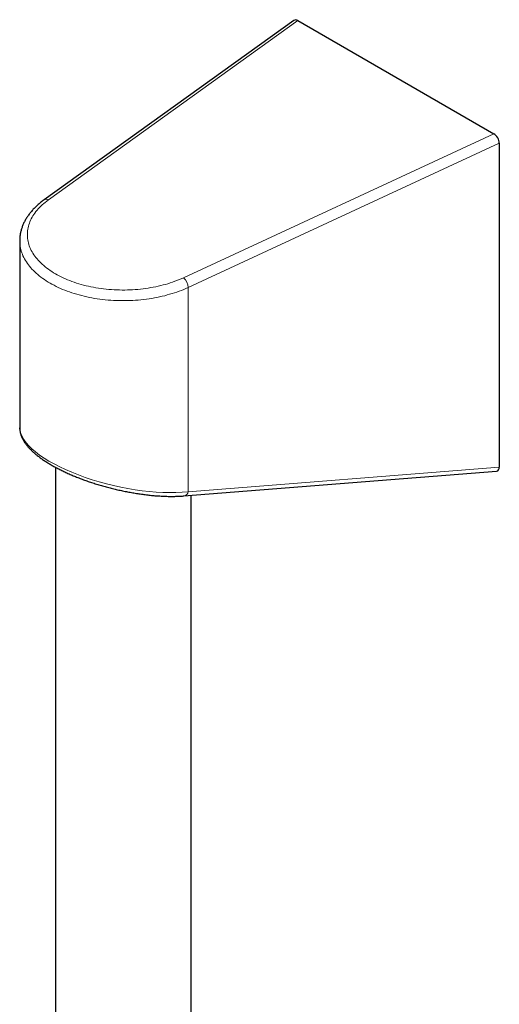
# Model space of a CAD drawing. Header units: millimetres. Extents: x 8 to 976, y 12 to 967.
# Tile 337 of 351: x 854 to 917, y 527 to 656. Entities that reach past the tile are written whole.
import ezdxf

# ---------------------------------------------------------------- set-up
doc = ezdxf.new("R2010")
doc.units = ezdxf.units.MM

msp = doc.modelspace()

# ---------------------------------------------------------------- linework, layer by layer
at = {"color": 7, "linetype": 'Continuous', "lineweight": 30}
for p, q in [((890.19, 655.88), (857.46, 632.35)), ((890.73, 655.85), (916.41, 641.02)), ((917.12, 639.79), (917.12, 597.35)), ((854.27, 627), (854.27, 602.49)), ((854.27, 627), (854.27, 627)), ((858.94, 597.33), (858.94, 363.07)), ((875.8, 593.57), (916.76, 596.82)), ((876.74, 363.19), (876.74, 593.64))]:
    msp.add_line(p, q, dxfattribs=at)
at = {"color": 252, "linetype": 'Continuous', "lineweight": 0}
for p, q in [((890.73, 655.85), (858.04, 632.36)), ((875.72, 622.15), (916.41, 641.02)), ((917.12, 639.79), (876.35, 620.88)), ((876.35, 620.88), (876.35, 594.11)), ((876.35, 594.11), (917.12, 597.35))]:
    msp.add_line(p, q, dxfattribs=at)
at = {"color": 252, "linetype": 'Continuous', "lineweight": 0, "flags": 128}
for points in [[(858.04, 632.36), (857.83, 632.2), (857.62, 632.04), (857.42, 631.88), (857.23, 631.71), (857.05, 631.54), (856.88, 631.36), (856.71, 631.19), (856.55, 631.01), (856.4, 630.83), (856.26, 630.64), (856.13, 630.46), (856.01, 630.27), (855.9, 630.08), (855.79, 629.89), (855.7, 629.7), (855.61, 629.5), (855.54, 629.31), (855.47, 629.11), (855.41, 628.92), (855.37, 628.72), (855.33, 628.52), (855.3, 628.32), (855.28, 628.12), (855.27, 627.92), (855.27, 627.72), (855.28, 627.52), (855.3, 627.32), (855.33, 627.12), (855.36, 626.92), (855.41, 626.72), (855.47, 626.52), (855.53, 626.33), (855.61, 626.13), (855.69, 625.94), (855.79, 625.74), (855.89, 625.55), (856, 625.36), (856.13, 625.18), (856.26, 624.99), (856.4, 624.81), (856.54, 624.63), (856.7, 624.45), (856.87, 624.27), (857.04, 624.1), (857.22, 623.93), (857.41, 623.76), (857.61, 623.59), (857.81, 623.43), (858.03, 623.27), (858.25, 623.12), (858.47, 622.97), (858.71, 622.82), (858.95, 622.68), (859.2, 622.54), (859.46, 622.4), (859.72, 622.27), (859.98, 622.14), (860.26, 622.02), (860.54, 621.9), (860.82, 621.79), (861.11, 621.68), (861.41, 621.57), (861.71, 621.47), (862.02, 621.38), (862.32, 621.29), (862.64, 621.2), (862.96, 621.12), (863.28, 621.05), (863.6, 620.98), (863.93, 620.91), (864.26, 620.85), (864.6, 620.8), (864.93, 620.75), (865.27, 620.71), (865.61, 620.67), (865.95, 620.63), (866.3, 620.61), (866.64, 620.58), (866.99, 620.57), (867.33, 620.56), (867.68, 620.55), (868.03, 620.55), (868.38, 620.56), (868.72, 620.57), (869.07, 620.59), (869.41, 620.61), (869.76, 620.64), (870.1, 620.67), (870.44, 620.71), (870.78, 620.75), (871.11, 620.8), (871.45, 620.86), (871.78, 620.92), (872.11, 620.98), (872.43, 621.05), (872.75, 621.13), (873.07, 621.21), (873.38, 621.29), (873.69, 621.38), (874, 621.48), (874.3, 621.58), (874.59, 621.69), (874.88, 621.8), (875.17, 621.91), (875.45, 622.03), (875.72, 622.15)], [(876.35, 620.88), (876.06, 620.76), (875.77, 620.63), (875.48, 620.51), (875.18, 620.4), (874.87, 620.29), (874.56, 620.18), (874.24, 620.08), (873.92, 619.99), (873.6, 619.9), (873.27, 619.81), (872.93, 619.73), (872.6, 619.65), (872.26, 619.58), (871.92, 619.52), (871.57, 619.46), (871.22, 619.4), (870.87, 619.35), (870.52, 619.31), (870.16, 619.27), (869.81, 619.24), (869.45, 619.21), (869.09, 619.19), (868.73, 619.17), (868.37, 619.16), (868.01, 619.16), (867.65, 619.16), (867.29, 619.16), (866.93, 619.18), (866.57, 619.19), (866.21, 619.21), (865.85, 619.24), (865.49, 619.28), (865.14, 619.31), (864.79, 619.36), (864.44, 619.41), (864.09, 619.46), (863.74, 619.52), (863.4, 619.59), (863.06, 619.66), (862.73, 619.74), (862.39, 619.82), (862.06, 619.9), (861.74, 619.99), (861.42, 620.09), (861.1, 620.19), (860.79, 620.3), (860.49, 620.41), (860.19, 620.52), (859.89, 620.64), (859.6, 620.77), (859.32, 620.9), (859.04, 621.03), (858.77, 621.17), (858.5, 621.31), (858.24, 621.45), (857.99, 621.6), (857.75, 621.76), (857.51, 621.91), (857.28, 622.07), (857.06, 622.24), (856.84, 622.4), (856.63, 622.57), (856.43, 622.75), (856.24, 622.92), (856.06, 623.1), (855.88, 623.29), (855.72, 623.47), (855.56, 623.66), (855.41, 623.85), (855.27, 624.04), (855.14, 624.23), (855.02, 624.43), (854.9, 624.63), (854.8, 624.83), (854.7, 625.03), (854.62, 625.23), (854.54, 625.43), (854.47, 625.64), (854.42, 625.84), (854.37, 626.05), (854.33, 626.26), (854.3, 626.47), (854.28, 626.67), (854.27, 626.88), (854.27, 627)]]:
    msp.add_lwpolyline(points, dxfattribs=at)
at = {"color": 252, "linetype": 'Continuous', "lineweight": 0}
for centre, radius, start, end in [((857.75, 631.87), 0.571, 59.7261, 121.1503), ((874.64, 620.83), 1.71, 1.8475, 50.7726), ((875.69, 594.23), 0.671, 279.8143, 350.1606)]:
    msp.add_arc(centre, radius, start, end, dxfattribs=at)
at = {"color": 7, "linetype": 'Continuous', "lineweight": 30}
for centre, major_axis, ratio, start_param, end_param in [((890.73, 655.03), (-0.506, 0.866), 0.577362, 5.491955, 6.337827), ((916.41, 640.2), (-0.506, 0.866), 0.577362, 3.921158, 5.491955), ((916.41, 597.8), (-0.485, 0.938), 0.554362, 2.912747, 3.961965)]:
    msp.add_ellipse(centre, major_axis=major_axis, ratio=ratio, start_param=start_param, end_param=end_param, dxfattribs=at)
at = {"color": 252, "linetype": 'Continuous', "lineweight": 0}
msp.add_ellipse((867.84, 599.81), major_axis=(13.53, -3.1), ratio=0.363453, start_param=3.224641, end_param=5.47219, dxfattribs=at)
at = {"color": 7, "linetype": 'Continuous', "lineweight": 30}
for points, knots in [([(857.46, 632.35), (857.42, 632.33), (857.3, 632.24), (857.12, 632.1), (856.91, 631.94), (856.71, 631.77), (856.51, 631.59), (856.33, 631.41), (856.14, 631.23), (855.97, 631.05), (855.81, 630.86), (855.65, 630.67), (855.5, 630.48), (855.36, 630.28), (855.23, 630.09), (855.1, 629.89), (854.99, 629.69), (854.88, 629.49), (854.78, 629.28), (854.69, 629.08), (854.61, 628.87), (854.54, 628.66), (854.47, 628.45), (854.42, 628.24), (854.37, 628.04), (854.33, 627.83), (854.3, 627.61), (854.28, 627.4), (854.27, 627.2), (854.27, 627.06), (854.27, 627)], [0, 0, 0, 0, 0.020014, 0.057575, 0.095126, 0.132647, 0.170131, 0.207567, 0.244944, 0.282253, 0.319481, 0.356616, 0.393647, 0.430564, 0.467354, 0.504011, 0.540525, 0.576891, 0.613104, 0.649164, 0.685071, 0.72083, 0.756446, 0.791928, 0.827287, 0.862537, 0.897692, 0.932771, 0.96779, 1, 1, 1, 1]), ([(854.27, 602.49), (854.27, 602.46), (854.27, 602.37), (854.28, 602.23), (854.3, 602.08), (854.33, 601.93), (854.36, 601.77), (854.41, 601.62), (854.46, 601.46), (854.52, 601.3), (854.59, 601.14), (854.67, 600.99), (854.76, 600.83), (854.86, 600.66), (854.97, 600.5), (855.08, 600.34), (855.21, 600.18), (855.34, 600.02), (855.48, 599.86), (855.63, 599.71), (855.79, 599.55), (855.95, 599.4), (856.12, 599.24), (856.3, 599.09), (856.48, 598.94), (856.67, 598.79), (856.86, 598.64), (857.06, 598.49), (857.27, 598.35), (857.48, 598.2), (857.7, 598.06), (857.93, 597.92), (858.16, 597.78), (858.39, 597.64), (858.63, 597.5), (858.88, 597.36), (859.13, 597.23), (859.38, 597.1), (859.64, 596.97), (859.91, 596.84), (860.18, 596.71), (860.45, 596.58), (860.73, 596.46), (861.01, 596.33), (861.29, 596.21), (861.58, 596.09), (861.88, 595.98), (862.17, 595.86), (862.47, 595.75), (862.77, 595.64), (863.08, 595.53), (863.39, 595.42), (863.7, 595.32), (864.01, 595.22), (864.33, 595.12), (864.65, 595.02), (864.97, 594.92), (865.29, 594.83), (865.62, 594.74), (865.94, 594.66), (866.27, 594.57), (866.6, 594.49), (866.93, 594.41), (867.26, 594.34), (867.59, 594.27), (867.92, 594.2), (868.25, 594.13), (868.58, 594.07), (868.91, 594.01), (869.24, 593.95), (869.57, 593.9), (869.9, 593.85), (870.23, 593.8), (870.55, 593.76), (870.88, 593.71), (871.2, 593.68), (871.52, 593.64), (871.84, 593.61), (872.16, 593.59), (872.47, 593.57), (872.79, 593.55), (873.1, 593.53), (873.4, 593.52), (873.71, 593.51), (874.01, 593.51), (874.31, 593.51), (874.6, 593.51), (874.89, 593.52), (875.17, 593.53), (875.45, 593.54), (875.66, 593.56), (875.77, 593.57), (875.8, 593.57)], [0, 0, 0, 0, 0.0070786, 0.0167845, 0.0265956, 0.0365339, 0.0466181, 0.0568641, 0.067283, 0.0778812, 0.0886581, 0.0996066, 0.1107128, 0.1219567, 0.1333139, 0.1447576, 0.1562611, 0.167799, 0.179349, 0.1908889, 0.202406, 0.2138915, 0.2253396, 0.2367469, 0.2481121, 0.2594349, 0.2707166, 0.2819588, 0.2931637, 0.304334, 0.3154722, 0.3265812, 0.337664, 0.3487233, 0.3597621, 0.370783, 0.3817888, 0.3927821, 0.4037654, 0.4147412, 0.4257117, 0.4366794, 0.4476463, 0.4586141, 0.4695847, 0.4805601, 0.4915418, 0.5025319, 0.513532, 0.5245438, 0.5355688, 0.5466085, 0.5576643, 0.5687376, 0.5798296, 0.5909415, 0.6020743, 0.6132293, 0.6244073, 0.6356093, 0.6468362, 0.6580884, 0.669367, 0.6806724, 0.6920054, 0.7033664, 0.7147558, 0.726174, 0.7376214, 0.7490983, 0.7606046, 0.7721412, 0.7837074, 0.7953039, 0.8069304, 0.818587, 0.8302741, 0.841991, 0.8537383, 0.8655153, 0.8773226, 0.8891594, 0.9010264, 0.9129232, 0.9248498, 0.9368063, 0.9487925, 0.9608085, 0.972855, 0.9849314, 0.9964192, 1, 1, 1, 1])]:
    msp.add_open_spline(points, degree=3, knots=knots, dxfattribs=at)

doc.saveas('drawing.dxf')
